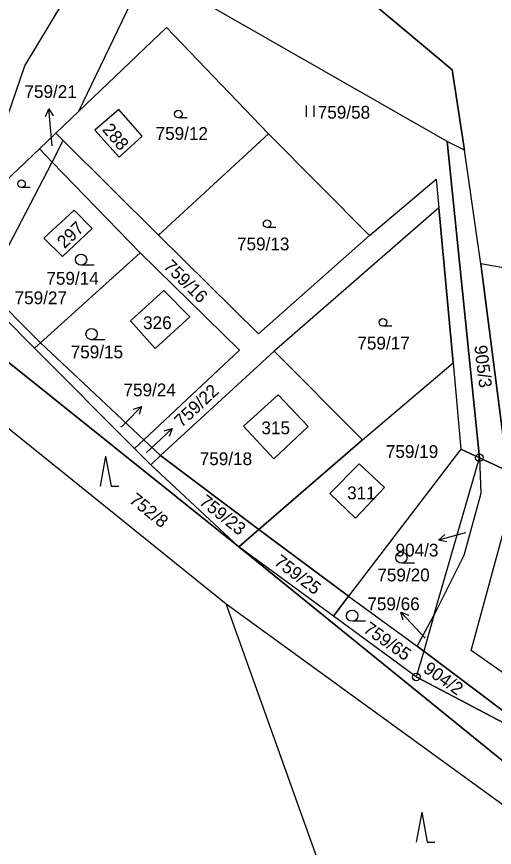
# Model space of a CAD drawing. Extents: x -654083 to -650132, y -1099819 to -1096699.
# Drawn here: x -653396.4 to -653333, y -1098432.3 to -1098321.9 of the extents above; entities that cross this region are included whole.
import ezdxf

# ---------------------------------------------------------------- set-up
doc = ezdxf.new("R2010")
doc.units = 0
for name, color, linetype in [('Geodetické body', 7, 'Continuous'), ('Obvody jako plochy', 7, 'Continuous'), ('Parcelní čísla', 7, 'Continuous'), ('Prvky pro prodl_ par_ č_', 7, 'Continuous'), ('Značky kultur', 7, 'Continuous')]:
    doc.layers.add(name, color=color, linetype=linetype)

msp = doc.modelspace()

# ---------------------------------------------------------------- linework, layer by layer
at = {"layer": 'Geodetické body'}
for centre, radius in [((-653334.95, -1098380.49), 0.5), ((-653334.95, -1098380.49), 0.001), ((-653343.33, -1098409.62), 0.5), ((-653343.33, -1098409.62), 0.001)]:
    msp.add_circle(centre, radius, dxfattribs=at)
at = {"layer": 'Obvody jako plochy'}
for points in [[(-653468.56, -1098224.39), (-653476.06, -1098232.31), (-653469.12, -1098238.28), (-653426.6, -1098273.03), (-653419.03, -1098292.84), (-653412.39, -1098301.08), (-653428.86, -1098323.02), (-653399.43, -1098340.33), (-653395.28, -1098328.39), (-653388.43, -1098316.97), (-653380.66, -1098318.78), (-653379.11, -1098315.61), (-653362.81, -1098301.73), (-653367.85, -1098284.07), (-653367.61, -1098264.53), (-653364, -1098241.1), (-653363.54, -1098236.76), (-653384.71, -1098226.25)], [(-653468.66, -1098335.45), (-653458.98, -1098337.19), (-653451.48, -1098338.94), (-653419.34, -1098355.73), (-653403.94, -1098362.65), (-653400.08, -1098365.76), (-653366.89, -1098392.32), (-653378.58, -1098381.44), (-653380.74, -1098379.27), (-653394, -1098365.92), (-653402.72, -1098357.14), (-653448.41, -1098334.89), (-653466.08, -1098325.78)]]:
    msp.add_lwpolyline(points, dxfattribs=at)
for points in [[(-653329.9, -1098339.58), (-653327.04, -1098350.72), (-653317.35, -1098355.7), (-653313.69, -1098366.04), (-653321.69, -1098386.72), (-653322.5, -1098386.34), (-653329.22, -1098383.16), (-653322.28, -1098367.5), (-653324.53, -1098356.54), (-653334.77, -1098354.72), (-653336.93, -1098339.6), (-653338.56, -1098328.93), (-653357.01, -1098313.44), (-653362.81, -1098301.73), (-653367.85, -1098284.07), (-653367.61, -1098264.53), (-653355.28, -1098276.65), (-653351.35, -1098296.21), (-653349.19, -1098299.47), (-653348.12, -1098307.05), (-653327.95, -1098320.72)], [(-653428.86, -1098323.02), (-653399.43, -1098340.33), (-653395.28, -1098328.39), (-653388.43, -1098316.97), (-653380.66, -1098318.78), (-653388.17, -1098334.47), (-653391.18, -1098337.36), (-653393.37, -1098339.44), (-653406.24, -1098351.65), (-653448.41, -1098334.89), (-653466.08, -1098325.78), (-653469.31, -1098325.22), (-653476.22, -1098321.29), (-653452.91, -1098297.64), (-653426.6, -1098273.03), (-653419.03, -1098292.84), (-653412.39, -1098301.08)], [(-653357.01, -1098313.44), (-653338.56, -1098328.93), (-653336.93, -1098339.6), (-653339.25, -1098338.44), (-653379.11, -1098315.61), (-653362.81, -1098301.73)], [(-653337.4, -1098379.36), (-653334.95, -1098380.49), (-653339.25, -1098338.44), (-653379.11, -1098315.61), (-653380.66, -1098318.78), (-653388.17, -1098334.47), (-653376.51, -1098323.28), (-653362.95, -1098337.44), (-653349.55, -1098350.96), (-653340.67, -1098343.47), (-653340.32, -1098347.29), (-653338.45, -1098367.88)], [(-653388.17, -1098334.47), (-653376.51, -1098323.28), (-653362.95, -1098337.44), (-653377.54, -1098350.9), (-653390.19, -1098338.34), (-653391.18, -1098337.36)], [(-653386, -1098336.93), (-653382.78, -1098340.55), (-653379.74, -1098337.73), (-653382.81, -1098334.18)], [(-653382.78, -1098340.55), (-653379.74, -1098337.73), (-653382.81, -1098334.18), (-653386, -1098336.93)], [(-653386, -1098336.93), (-653382.78, -1098340.55), (-653379.74, -1098337.73), (-653382.81, -1098334.18)], [(-653410.69, -1098365.93), (-653368.59, -1098399.91), (-653314.23, -1098439.38), (-653312.54, -1098436.44), (-653366.89, -1098392.32), (-653400.08, -1098365.76), (-653402.17, -1098365.67), (-653407.95, -1098363.87), (-653444.9, -1098347.65), (-653451.48, -1098338.94), (-653458.98, -1098337.19), (-653447.33, -1098348.87), (-653442.79, -1098353.02)], [(-653391.67, -1098341.19), (-653390.19, -1098338.34), (-653391.18, -1098337.36), (-653393.37, -1098339.44)], [(-653364.29, -1098364.03), (-653349.55, -1098350.96), (-653340.67, -1098343.47), (-653340.32, -1098347.29), (-653362.19, -1098366.34), (-653377.31, -1098380.19), (-653379.51, -1098378.12), (-653366.79, -1098366.18), (-653379.97, -1098353.25), (-653391.67, -1098341.19), (-653390.19, -1098338.34), (-653377.54, -1098350.9)], [(-653362.95, -1098337.44), (-653349.55, -1098350.96), (-653364.29, -1098364.03), (-653377.54, -1098350.9)], [(-653398.61, -1098354.51), (-653391.67, -1098341.19), (-653393.37, -1098339.44), (-653406.24, -1098351.65)], [(-653334.95, -1098380.49), (-653331.2, -1098382.22), (-653334.77, -1098354.72), (-653336.93, -1098339.6), (-653339.25, -1098338.44)], [(-653379.97, -1098353.25), (-653393.22, -1098365.22), (-653400.42, -1098357.99), (-653398.61, -1098354.51), (-653391.67, -1098341.19)], [(-653392.77, -1098351.3), (-653388.73, -1098347.6), (-653386.38, -1098350.02), (-653390.32, -1098353.76)], [(-653392.77, -1098351.3), (-653388.73, -1098347.6), (-653386.38, -1098350.02), (-653390.32, -1098353.76)], [(-653388.73, -1098347.6), (-653386.38, -1098350.02), (-653390.32, -1098353.76), (-653392.77, -1098351.3)], [(-653350.49, -1098378.11), (-653338.45, -1098367.88), (-653340.32, -1098347.29), (-653362.19, -1098366.34)], [(-653400.42, -1098357.99), (-653398.61, -1098354.51), (-653406.24, -1098351.65), (-653407.3, -1098352.65), (-653402.72, -1098357.14), (-653394, -1098365.92), (-653393.22, -1098365.22)], [(-653379.97, -1098353.25), (-653366.79, -1098366.18), (-653379.51, -1098378.12), (-653393.22, -1098365.22)], [(-653322.28, -1098367.5), (-653324.53, -1098356.54), (-653334.77, -1098354.72), (-653331.2, -1098382.22), (-653329.22, -1098383.16)], [(-653376.86, -1098358.27), (-653381.29, -1098362.29), (-653378, -1098365.95), (-653373.41, -1098361.78)], [(-653378, -1098365.95), (-653373.41, -1098361.78), (-653376.86, -1098358.27), (-653381.29, -1098362.29)], [(-653378, -1098365.95), (-653373.41, -1098361.78), (-653376.86, -1098358.27), (-653381.29, -1098362.29)], [(-653379.51, -1098378.12), (-653380.74, -1098379.27), (-653394, -1098365.92), (-653393.22, -1098365.22)], [(-653350.49, -1098378.11), (-653364.25, -1098390.03), (-653377.31, -1098380.19), (-653362.19, -1098366.34)], [(-653338.45, -1098367.88), (-653337.4, -1098379.36), (-653352.33, -1098398.9), (-653364.25, -1098390.03), (-653350.49, -1098378.11)], [(-653357.68, -1098376.34), (-653361.68, -1098372.13), (-653366.25, -1098376.28), (-653362.25, -1098380.63)], [(-653366.25, -1098376.28), (-653362.25, -1098380.63), (-653357.68, -1098376.34), (-653361.68, -1098372.13)], [(-653361.68, -1098372.13), (-653366.25, -1098376.28), (-653362.25, -1098380.63), (-653357.68, -1098376.34)], [(-653377.31, -1098380.19), (-653378.58, -1098381.44), (-653380.74, -1098379.27), (-653379.51, -1098378.12)], [(-653364.25, -1098390.03), (-653366.89, -1098392.32), (-653378.58, -1098381.44), (-653377.31, -1098380.19)], [(-653337.4, -1098379.36), (-653352.33, -1098398.9), (-653343.21, -1098405.55), (-653341, -1098401.47), (-653334.95, -1098380.49)], [(-653350.93, -1098381.3), (-653354.82, -1098385.25), (-653351.38, -1098388.54), (-653347.53, -1098384.46)], [(-653354.82, -1098385.25), (-653351.38, -1098388.54), (-653347.53, -1098384.46), (-653350.93, -1098381.3)], [(-653354.82, -1098385.25), (-653351.38, -1098388.54), (-653347.53, -1098384.46), (-653350.93, -1098381.3)], [(-653324.92, -1098419.31), (-653316.51, -1098423.73), (-653312.78, -1098422.41), (-653336.05, -1098406.13), (-653330.71, -1098386.42), (-653331.2, -1098382.22), (-653334.95, -1098380.49), (-653334.77, -1098385.23), (-653337, -1098393.47), (-653341, -1098401.47), (-653342.35, -1098406.2)], [(-653337, -1098393.47), (-653341, -1098401.47), (-653334.95, -1098380.49), (-653334.77, -1098385.23)], [(-653324.25, -1098391.44), (-653328.92, -1098399.2), (-653323.99, -1098408.71), (-653306.77, -1098415.05), (-653311.03, -1098421.11), (-653312.78, -1098422.41), (-653336.05, -1098406.13), (-653330.71, -1098386.42), (-653329.22, -1098383.16), (-653322.5, -1098386.34)], [(-653354.34, -1098401.53), (-653366.89, -1098392.32), (-653364.25, -1098390.03), (-653352.33, -1098398.9)], [(-653312.54, -1098436.44), (-653307.26, -1098426.11), (-653310.56, -1098423.95), (-653312.81, -1098428.41), (-653324.92, -1098419.31), (-653343.33, -1098409.62), (-653354.34, -1098401.53), (-653366.89, -1098392.32)], [(-653352.33, -1098398.9), (-653343.21, -1098405.55), (-653342.35, -1098406.2), (-653343.33, -1098409.62), (-653354.34, -1098401.53)], [(-653353.98, -1098448.05), (-653375.83, -1098464.89), (-653382.2, -1098462.34), (-653370.13, -1098447.48), (-653354.38, -1098439.65), (-653368.59, -1098399.91), (-653314.23, -1098439.38)], [(-653341, -1098401.47), (-653342.35, -1098406.2), (-653343.21, -1098405.55)], [(-653343.33, -1098409.62), (-653324.92, -1098419.31), (-653342.35, -1098406.2)]]:
    msp.add_lwpolyline(points, close=True, dxfattribs=at)
at = {"layer": 'Prvky pro prodl_ par_ č_'}
for p, q in [((-653391.86, -1098337.1), (-653392.13, -1098334.11)), ((-653391.69, -1098339.03), (-653391.86, -1098337.1)), ((-653381.9, -1098375.8), (-653379.8, -1098373.66)), ((-653382.48, -1098376.39), (-653381.9, -1098375.8)), ((-653377.92, -1098378.65), (-653375.73, -1098376.6)), ((-653379.13, -1098379.79), (-653377.92, -1098378.65)), ((-653337.48, -1098390.65), (-653340.37, -1098391.45)), ((-653336.81, -1098390.47), (-653337.48, -1098390.65)), ((-653343.34, -1098403.2), (-653345.39, -1098401.01)), ((-653342.14, -1098404.48), (-653343.34, -1098403.2))]:
    msp.add_line(p, q, dxfattribs=at)
for points in [[(-653392.54, -1098335.15), (-653392.13, -1098334.11), (-653391.54, -1098335.06)], [(-653380.86, -1098374.02), (-653379.8, -1098373.66), (-653380.14, -1098374.72)], [(-653376.8, -1098376.92), (-653375.73, -1098376.6), (-653376.12, -1098377.65)], [(-653339.28, -1098391.66), (-653340.37, -1098391.45), (-653339.54, -1098390.7)], [(-653345.07, -1098402.08), (-653345.39, -1098401.01), (-653344.34, -1098401.4)]]:
    msp.add_lwpolyline(points, dxfattribs=at)
at = {"layer": 'Značky kultur'}
for p, q in [((-653357.93, -1098333.69), (-653357.93, -1098335.19)), ((-653356.91, -1098335.19), (-653356.91, -1098333.69)), ((-653373.76, -1098335.31), (-653374.93, -1098335.31)), ((-653394.57, -1098344.56), (-653395.74, -1098344.56)), ((-653361.96, -1098349.88), (-653363.13, -1098349.88)), ((-653386.08, -1098354.91), (-653387.83, -1098354.91)), ((-653346.58, -1098363), (-653347.75, -1098363)), ((-653384.69, -1098364.8), (-653386.44, -1098364.8)), ((-653384.57, -1098380.28), (-653385.31, -1098384.28)), ((-653384.57, -1098380.28), (-653383.84, -1098384.28)), ((-653383.84, -1098384.28), (-653382.84, -1098384.28)), ((-653343.56, -1098394.51), (-653345.31, -1098394.51)), ((-653350.09, -1098402.23), (-653351.84, -1098402.23)), ((-653342.61, -1098427.58), (-653343.34, -1098431.58)), ((-653342.61, -1098427.58), (-653341.88, -1098431.58)), ((-653341.88, -1098431.58), (-653340.88, -1098431.58))]:
    msp.add_line(p, q, dxfattribs=at)
for centre, radius in [((-653374.93, -1098334.81), 0.503), ((-653395.74, -1098344.06), 0.503), ((-653363.13, -1098349.38), 0.503), ((-653387.83, -1098354.16), 0.75), ((-653347.75, -1098362.5), 0.503), ((-653386.44, -1098364.05), 0.75), ((-653345.31, -1098393.76), 0.75), ((-653351.84, -1098401.48), 0.75)]:
    msp.add_circle(centre, radius, dxfattribs=at)

# ---------------------------------------------------------------- texts
at = {"layer": 'Parcelní čísla'}
for s, height, p in [('759/58', 1.7, (-653356.41, -1098335.42)), ('759/12', 1.7, (-653377.94, -1098338.24)), ('759/21', 0.1, (-653391.89, -1098339.03)), ('759/13', 1.7, (-653367.13, -1098352.92)), ('759/14', 1.7, (-653392.44, -1098357.49)), ('326', 1.7, (-653379.6, -1098363.39)), ('759/17', 1.7, (-653351.15, -1098366.1)), ('759/15', 1.7, (-653389.21, -1098367.27)), ('315', 1.7, (-653363.89, -1098377.36)), ('759/24', 0.1, (-653382.7, -1098376.39)), ('759/19', 1.7, (-653347.37, -1098380.51)), ('759/22', 0.1, (-653379.35, -1098379.79)), ('759/18', 1.7, (-653372.08, -1098381.47)), ('311', 1.7, (-653352.51, -1098386.01)), ('759/20', 1.7, (-653348.5, -1098396.92))]:
    msp.add_text(s, height=height, dxfattribs=at).set_placement(p)
for s, height, rotation, p in [('288', 1.7, 310.626, (-653385.11, -1098336.92)), ('297', 1.7, 43.587, (-653390.04, -1098352.78)), ('759/16', 1.7, 315.342, (-653377, -1098355.17)), ('905/3', 1.7, 276.975, (-653335.64, -1098365.62)), ('752/8', 1.7, 320.994, (-653381.56, -1098386.33)), ('759/23', 1.7, 321.489, (-653372.27, -1098386.57)), ('904/3', 0.1, 74.556, (-653336.81, -1098390.47)), ('759/25', 1.7, 322.848, (-653362.34, -1098394.59)), ('759/65', 1.7, 324.918, (-653350.49, -1098403.56)), ('759/66', 0.1, 69.804, (-653342.14, -1098404.48)), ('904/2', 1.7, 324.918, (-653342.53, -1098408.87))]:
    msp.add_text(s, height=height, rotation=rotation, dxfattribs=at).set_placement(p)
at = {"layer": 'Prvky pro prodl_ par_ č_'}
for s, p in [('759/21', (-653395.35, -1098332.67)), ('759/27', (-653396.66, -1098360.08)), ('759/24', (-653382.2, -1098372.32)), ('904/3', (-653346.08, -1098393.61)), ('759/66', (-653349.83, -1098400.76))]:
    msp.add_text(s, height=1.7, dxfattribs=at).set_placement(p)
msp.add_text('759/22', height=1.7, rotation=43.173, dxfattribs=at).set_placement((-653374.48, -1098376.55))

doc.saveas('drawing.dxf')
